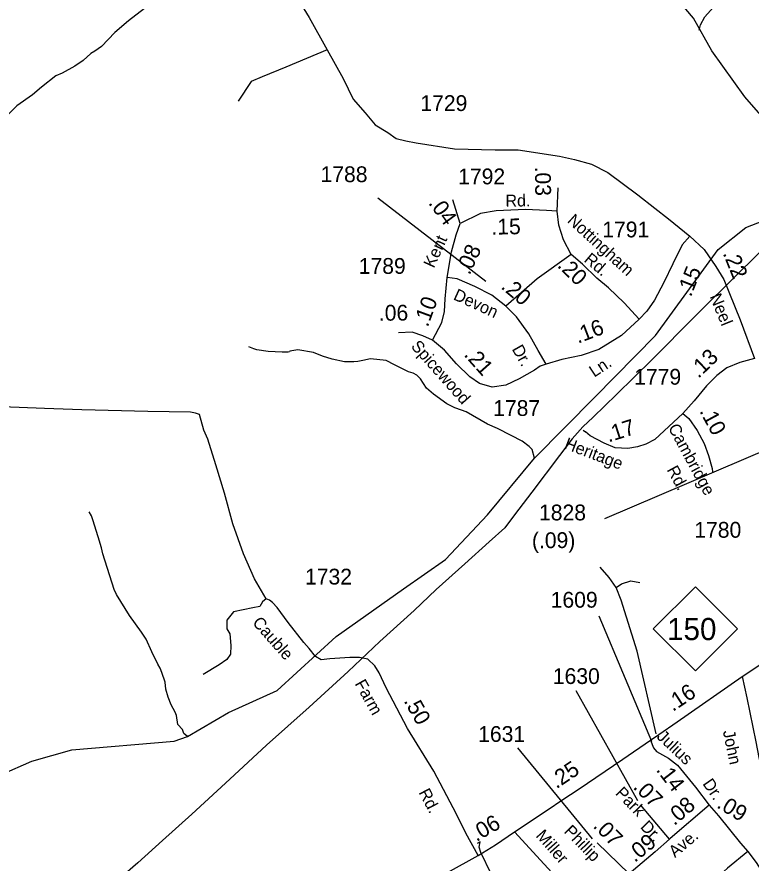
# Model space of a CAD drawing. Extents: x 1473865 to 1648260, y 639067 to 773536.
# Drawn here: x 1530891 to 1536701, y 697165 to 703860 of the extents above; entities that cross this region are included whole.
import ezdxf

# ---------------------------------------------------------------- set-up
doc = ezdxf.new("R2010")
doc.units = 0
for name, color, linetype in [('Exist Hydrographic Creek Single Shore', 7, 'Continuous'), ('Exist Hydrographic Misc Water Feature', 7, 'Continuous'), ('Exist Road Non-System Type 51', 7, 'Continuous'), ('Exist Road Primary NC Attributed', 7, 'Continuous'), ('Exist Road Primary NC Mileage Hundredths English Label', 7, 'Continuous'), ('Exist Road Primary NC Shield CELL', 7, 'Continuous'), ('Exist Road Primary NC Shield Number Label', 7, 'Continuous'), ('Exist Road Secondary Mileage Hundredths English Label', 7, 'Continuous'), ('Exist Road Secondary Type 41 Attributed', 7, 'Continuous'), ('Exist Road Secondary Type 51 Attributed', 7, 'Continuous'), ('Exist Road Secondary Type 51 Label', 7, 'Continuous'), ('Exist Road Secondary Type 51 Number Label', 7, 'Continuous'), ('Exist Utilities Electrical Transmission Line', 7, 'Continuous')]:
    doc.layers.add(name, color=color, linetype=linetype)

msp = doc.modelspace()

# ---------------------------------------------------------------- linework, layer by layer
at = {"layer": 'Exist Hydrographic Creek Single Shore'}
for points in [[(1537312.6, 702324.8), (1537305.6, 702384), (1537166.6, 702560.8), (1537036.6, 702786.6), (1536651.6, 703227.7), (1536390.6, 703590.8), (1536244.6, 703849.7), (1536031.6, 704103.5), (1535822.6, 704567.3), (1535733.4, 704640.1), (1535350.5, 704627.4), (1534940.5, 704680.2), (1534657.6, 704746.9), (1534441.5, 704762.6), (1533603.6, 704510.3), (1533445.5, 704510.3), (1533260.5, 704535.4), (1533093.2, 704523.7), (1532948.5, 704494.9), (1532769.6, 704438.5), (1532727.5, 704439.4)], [(1529863.5, 698118.1), (1530037.5, 697910.6), (1530174, 697747.8), (1530525.2, 697761.2), (1531008.5, 697971.5), (1531326.5, 698060.2), (1532134.3, 698130.6), (1532240.4, 698165.3), (1532564.5, 698356.9), (1532949.6, 698529.3), (1533417, 698958.3), (1533949.3, 699333.5), (1534281.6, 699565.9), (1534616, 699920.5), (1534987.3, 700369.2), (1535464.2, 700850.6), (1535943.3, 701339.8), (1536440.6, 702020.7), (1536660.6, 702193.5), (1536802.6, 702249.7), (1537312.6, 702324.8)]]:
    msp.add_lwpolyline(points, dxfattribs=at)
at = {"layer": 'Exist Hydrographic Misc Water Feature'}
for points in [[(1536288.9, 703754.5), (1536301, 703796.6), (1536336.2, 703859.9), (1536425.6, 703961.2), (1536547.4, 704125.5), (1536590.6, 704186.6), (1536668.8, 704297), (1536693.5, 704336.4), (1536774.9, 704506.7), (1536780.3, 704574.5), (1536802.2, 704678), (1536831.5, 704741.5), (1536890.4, 704892.2), (1536924.2, 704983.4), (1537037.8, 705169), (1537083.1, 705232.1), (1537146.9, 705326.8), (1537163.5, 705358.4), (1537211.8, 705473.4), (1537232.5, 705612.9), (1537270.5, 705716.1), (1537316.4, 705811.1), (1537391, 705945.5), (1537397.5, 705969.4)], [(1531969.8, 703978.6), (1531773.1, 703828), (1531665.1, 703737.4), (1531560.6, 703625.9), (1531508.1, 703588.2), (1531475.8, 703570.8), (1531414.4, 703514.3), (1531348.2, 703469), (1531248.4, 703415.4), (1531200, 703392.4), (1531086.3, 703304.8), (1531013, 703242.3), (1530891.3, 703154.8), (1530748.6, 703017.8)], [(1534987.3, 700369.2), (1534969.4, 700437.3), (1534945.8, 700461.7), (1534890.6, 700502.8), (1534801.5, 700548.6), (1534694.5, 700602.8), (1534615.1, 700636.4), (1534445, 700735.8), (1534365.6, 700765.4), (1534357.6, 700765.5), (1534293.6, 700797.6), (1534186.6, 700874.7), (1534132.6, 700922.1), (1534084, 700995), (1534054.6, 701025.6), (1534026.9, 701042.1), (1533991, 701052.8), (1533880.1, 701107.1), (1533812.8, 701140.4), (1533689, 701154.9), (1533628.7, 701140.2), (1533588.5, 701133), (1533556.5, 701129.6), (1533484.5, 701131.1), (1533384.9, 701153.1), (1533309.4, 701174.6), (1533237.9, 701204.1), (1533114.2, 701226.6), (1533050.1, 701215.9), (1533047.9, 701209.9), (1533037.9, 701208.1), (1532989.9, 701207.1), (1532877.9, 701211.4), (1532790.2, 701225.2), (1532766.4, 701233.6), (1532726.7, 701250.4)], [(1532240.4, 698165.3), (1532211.3, 698190.1), (1532200, 698222.4), (1532164.4, 698261.2), (1532153.8, 698331.4), (1532144.3, 698359.6), (1532111.4, 698416.3), (1532088.6, 698476.7), (1532069.8, 698541), (1532062.9, 698597.1), (1532036.4, 698673.7), (1532025, 698705.8), (1532005.6, 698738.2), (1531957.5, 698835.2), (1531913.5, 698936), (1531875.7, 698990.6), (1531781.1, 699124.6), (1531678.3, 699288.6), (1531661, 699329), (1531570.5, 699610.6), (1531559.4, 699658.9), (1531533.2, 699747.4), (1531491.8, 699880.1), (1531480.4, 699912.4), (1531463, 699944.7)]]:
    msp.add_lwpolyline(points, dxfattribs=at)
at = {"layer": 'Exist Road Non-System Type 51'}
for p, q in [((1535372, 700591), (1535391, 700575.6)), ((1534556.4, 697332.4), (1534534.3, 697318.6))]:
    msp.add_line(p, q, dxfattribs=at)
for points in [[(1533344.8, 703599.3), (1533017.8, 703462.5), (1532832.3, 703384.4), (1532744.5, 703347.7), (1532642, 703193.9)], [(1535276.1, 701978.7), (1535007.6, 701787.7), (1534759.7, 701571.9)], [(1532863.1, 699256.6), (1532770, 699412.6), (1532684, 699610.7), (1532599.2, 699849.9), (1532534.4, 700091.5), (1532465.2, 700314.6), (1532402.2, 700519.7), (1532369.2, 700590.2), (1532335.6, 700715.3), (1532304.6, 700725.8), (1532264.7, 700732.2), (1531926.4, 700738.3), (1531404.6, 700751.3), (1531108, 700762.1), (1530774.4, 700775.1), (1530112.7, 700794.2), (1529954.6, 700794.4), (1529210.3, 700967)], [(1535633.3, 699344.7), (1535578.3, 699425.4), (1535507.4, 699506.5)], [(1535633.3, 699344.7), (1535675.6, 699374), (1535749.9, 699399), (1535819.9, 699386.1)], [(1535951, 698186.3), (1535798.5, 698842.1), (1535672, 699246), (1535633.3, 699344.7)], [(1532863.1, 699256.6), (1532834.7, 699231), (1532813, 699194.1), (1532758.9, 699185.5), (1532605.2, 699153), (1532551.1, 699088), (1532553.2, 699018.7), (1532574.9, 698977.5), (1532583.5, 698886.5), (1532581.4, 698817.2), (1532553.2, 698776), (1532492.6, 698732.7), (1532364.9, 698656.8)], [(1532914.7, 699226.1), (1532890.9, 699246.1), (1532863.1, 699256.6)], [(1534753.1, 696303.9), (1534765.5, 696362.9), (1534789.9, 696538.7), (1534795.3, 696650.6), (1534778.5, 696748.8), (1534746.1, 696861.3), (1534703.4, 696962), (1534643.1, 697078.9), (1534561.3, 697248.2), (1534549.9, 697290.3), (1534556.4, 697332.4)]]:
    msp.add_lwpolyline(points, dxfattribs=at)
at = {"layer": 'Exist Road Primary NC Attributed'}
for points in [[(1536631.2, 698641.7), (1536747.5, 698717.5), (1536912.7, 698831.9), (1537048.4, 698937.3), (1537210, 699056.9), (1537315.9, 699117)], [(1535904.5, 698137.5), (1535971.5, 698181), (1536115, 698282.6), (1536631.2, 698641.7)], [(1534828.4, 697412.6), (1535086.9, 697584), (1535211.2, 697668.5), (1535332.5, 697748), (1535686.7, 697986.3), (1535904.1, 698137.4)], [(1534542.3, 697225.6), (1534678, 697309.2), (1534828.4, 697412.6)], [(1530486.2, 696367.7), (1531235.4, 696157.8), (1531390.4, 696132), (1531574.4, 696123.8), (1531632.3, 696125), (1531692.7, 696127.2), (1531836.3, 696140.9), (1531898.6, 696148.2), (1532104.5, 696191.1), (1532200.1, 696213.6), (1532284, 696233), (1532486.2, 696285.7), (1532864.2, 696385.5), (1533055.8, 696444), (1533185.1, 696496.4), (1533251.5, 696526.3), (1533387.3, 696599.3), (1533762.7, 696801.5), (1533996.2, 696926.2), (1534298.3, 697091.2), (1534542.3, 697225.6)]]:
    msp.add_lwpolyline(points, dxfattribs=at)
at = {"layer": 'Exist Road Primary NC Shield CELL'}
msp.add_lwpolyline([(1535927.3, 699018.7), (1536260.3, 699351.7), (1536593.3, 699018.7), (1536260.3, 698685.7)], close=True, dxfattribs=at)
at = {"layer": 'Exist Road Secondary Type 41 Attributed'}
msp.add_lwpolyline([(1536631.2, 698641.7), (1536667, 698472), (1536739.7, 698125.1), (1536762.4, 698000.8), (1536791.1, 697870.4), (1536823.6, 697704), (1536858.6, 697593.7), (1536903.3, 697469.1), (1536960.3, 697346.5), (1537013.1, 697239.8), (1537074.2, 697145.1)], dxfattribs=at)
at = {"layer": 'Exist Road Secondary Type 51 Attributed'}
for p, q in [((1536054.8, 697354.1), (1535827, 697626.5)), ((1535735.4, 697078.9), (1535482.6, 697326.3))]:
    msp.add_line(p, q, dxfattribs=at)
for points in [[(1533140, 703957.3), (1533203.4, 703854.8), (1533344.8, 703599.3), (1533473.7, 703372.2), (1533551.6, 703209.4), (1533646.7, 703099.7), (1533725.3, 703006.3), (1533827.1, 702943.9), (1533892.5, 702898.7), (1533969.5, 702879.9), (1534051.2, 702864.6), (1534353.7, 702816.6), (1534675.8, 702809.3), (1534856.4, 702806.9), (1535185.9, 702758), (1535303, 702731.2), (1535437.3, 702694.5), (1535566.6, 702628.6), (1535805.8, 702452.7), (1535940, 702345.3), (1536046.2, 702263.1), (1536217.2, 702125.6)], [(1535166.6, 702323.8), (1535173.3, 702507.4)], [(1534397.5, 702224.1), (1534341.6, 702412.9)], [(1535166.6, 702323.8), (1535082.4, 702329), (1534914.7, 702336), (1534684.1, 702325.5), (1534558.3, 702304.5), (1534397.5, 702224.1)], [(1535816.5, 701468.1), (1535697.7, 701598.7), (1535571.9, 701715.2), (1535481.1, 701792.2), (1535366.9, 701904.1), (1535276.1, 701978.7), (1535217.8, 702095.3), (1535180.6, 702211.9), (1535166.6, 702323.8)], [(1534296.2, 701798.1), (1534331.1, 702000.3), (1534366.1, 702136.7), (1534397.5, 702224.1)], [(1536217.2, 702125.6), (1536156.6, 702055.6), (1536082.1, 701906.4), (1536009.9, 701759.5), (1535937.7, 701619.6), (1535877.1, 701531), (1535816.5, 701468.1)], [(1536217.2, 702125.6), (1536329, 702018.3), (1536422.2, 701885.4), (1536485.2, 701782.3), (1536614.4, 701464.2), (1536727.7, 701158.1)], [(1534179.7, 701301.4), (1534254.2, 701441.3), (1534275.2, 701529.9), (1534279.8, 701627.9), (1534296.2, 701798.1)], [(1535080.4, 701112.3), (1535016, 701219.8), (1534941.4, 701352.7), (1534843.6, 701488), (1534759.7, 701571.9), (1534650.2, 701658.2), (1534515.1, 701725.8), (1534375.4, 701786.4), (1534296.2, 701798.1)], [(1535816.5, 701468.1), (1535676.8, 701338.5), (1535497.4, 701228.9), (1535357.6, 701179.9), (1535203.9, 701149.6), (1535080.4, 701112.3)], [(1534179.7, 701301.4), (1534102.8, 701336.4), (1534018.9, 701364.4), (1533909.5, 701359.7)], [(1535080.4, 701112.3), (1535032.3, 701096.3), (1534985.7, 701063.6), (1534866.9, 700996), (1534759.7, 700947), (1534652.6, 700930.7), (1534552.4, 700958.7), (1534475.5, 701012.3), (1534370.7, 701114.9), (1534275.2, 701222.2), (1534179.7, 701301.4)], [(1536727.7, 701158.1), (1536612.5, 701126), (1536510.3, 701082.4), (1536431.3, 701022.1), (1536348, 700940.2), (1536250.9, 700823), (1536161.6, 700722.1)], [(1536161.6, 700722.1), (1535939, 700517.1), (1535868.4, 700480.1), (1535802.1, 700459), (1535726, 700444), (1535626.1, 700449.4), (1535538.6, 700486.6), (1535427.3, 700546.2), (1535391, 700575.6)], [(1536161.6, 700722.1), (1536209.1, 700683.3), (1536273.8, 700588.4), (1536330.5, 700483.6), (1536363.2, 700389.1), (1536391.8, 700286.7), (1536396.6, 700260.8)], [(1534542.3, 697225.6), (1534442.8, 697400.9), (1534369.5, 697553.2), (1534191.1, 697890.9), (1533983.1, 698230.1), (1533812.1, 698551.7), (1533757.6, 698670.1), (1533723.8, 698726.5), (1533667.5, 698779.2), (1533601.7, 698792.4), (1533524.7, 698792.4), (1533366.9, 698781.1), (1533298.2, 698772.5), (1533252.9, 698799.3), (1533204, 698863.2), (1533160.8, 698910.2), (1533036.8, 699068.2), (1532950.4, 699186.6), (1532914.7, 699226.1)], [(1535904.5, 698137.5), (1535928.8, 698077.9), (1535953.8, 698047.3), (1536048.1, 697995.3), (1536119.9, 697939.3), (1536259.9, 697764.9), (1536368.6, 697623.7)], [(1536368.6, 697623.7), (1536060.8, 697358.9), (1536054.8, 697354.1)], [(1536368.6, 697623.7), (1536443.6, 697537.5), (1536617, 697322.2), (1536674.4, 697257)], [(1534828.4, 697412.6), (1535299.3, 696901), (1535416, 696787)], [(1536054.8, 697354.1), (1535940.9, 697254), (1535735.4, 697078.9)], [(1536674.4, 697257), (1536514.3, 697123.4), (1536428.2, 697045), (1536401, 697018.7), (1536348.7, 696939), (1536340.9, 696892.7), (1536351.1, 696819), (1536363.7, 696776.5), (1536412.2, 696641.3), (1536418.8, 696602.3)], [(1536674.4, 697257), (1536741.7, 697168.7), (1536798, 697081.5), (1536849.9, 696966.7), (1536942.1, 696625.5), (1537047.6, 696231.3)]]:
    msp.add_lwpolyline(points, dxfattribs=at)
at = {"layer": 'Exist Road Secondary Type 51 Number Label'}
for p, q in [((1534602.8, 701765.6), (1533746.9, 702425.6)), ((1537378.7, 700675.1), (1535540.2, 699888.4)), ((1535916.5, 698126.9), (1535497.5, 699118.8)), ((1535805.3, 697656.6), (1535317.9, 698528.8)), ((1535446.2, 697357.3), (1534856.1, 698075.6))]:
    msp.add_line(p, q, dxfattribs=at)
at = {"layer": 'Exist Utilities Electrical Transmission Line'}
msp.add_lwpolyline([(1536938.1, 702163), (1536606.6, 701838.5), (1536258.8, 701492.4), (1535914.9, 701146.1), (1535636.2, 700872.8), (1535451.1, 700691.8), (1535369.9, 700615.2), (1535284.2, 700522.5), (1535186, 700390.2), (1534965.1, 700099.8), (1534830, 699920), (1534752.3, 699817.3), (1534628.4, 699707.3), (1534435.3, 699532.6), (1534209.9, 699328.4), (1534035.1, 699163.2), (1533763, 698917.8), (1533512.9, 698679.9), (1533204, 698399.2), (1532867, 698098.9), (1532576.4, 697829.6), (1532275.7, 697552.7), (1532042.2, 697344.5), (1531847.1, 697167.8), (1531709, 697046.1)], dxfattribs=at)

# ---------------------------------------------------------------- texts
at = {"layer": 'Exist Road Primary NC Mileage Hundredths English Label'}
for s, rotation, p in [('.16', 33.37297, (1536081.5, 698360)), ('.25', 33.71549, (1535160.3, 697749.1)), ('.06', 29.99925, (1534527.4, 697331))]:
    msp.add_text(s, height=125, rotation=rotation, dxfattribs=at).set_placement(p)
at = {"layer": 'Exist Road Primary NC Shield Number Label'}
msp.add_text('150', height=175, dxfattribs=at).set_placement((1536036.4, 698929))
at = {"layer": 'Exist Road Secondary Mileage Hundredths English Label'}
for s, rotation, p in [('.03', 270.67374, (1534990.7, 702674.8)), ('.04', 306.25412, (1534142.9, 702385.8)), ('.15', 0.94868, (1534646.7, 702136.7)), ('.08', 65.2516, (1534472.4, 701811.9)), ('.22', 292.10676, (1536475.5, 701989.5)), ('.20', 316.20367, (1535161.6, 701885.8)), ('.15', 68.54383, (1536224.7, 701638.9)), ('.20', 319.9751, (1534714.7, 701716.4)), ('.10', 69.89682, (1534142.1, 701400.1)), ('.06', 0.3676, (1533755.5, 701455.8)), ('.16', 20.86176, (1535330.6, 701273.7)), ('.21', 311.68324, (1534423.2, 701183.8)), ('.13', 44.13095, (1536284.3, 700994.7)), ('.10', 298.4201, (1536289.6, 700741)), ('.17', 17.64239, (1535572.5, 700492)), ('(.09)', 0.35771, (1534966.8, 699655.8)), ('.50', 299.32964, (1533949.3, 698448.2)), ('.14', 307.51788, (1535944.6, 697900.8)), ('.07', 314.17096, (1535761.5, 697761)), ('.08', 40.70243, (1536093.5, 697455.7)), ('.09', 328.89561, (1536421.9, 697608.1)), ('.07', 314.17096, (1535444.8, 697452.8)), ('.09', 38.86265, (1535780.4, 697165.2))]:
    msp.add_text(s, height=125, rotation=rotation, dxfattribs=at).set_placement(p)
at = {"layer": 'Exist Road Secondary Type 51 Label'}
for s, rotation, p in [('Rd.', 0.94868, (1534757.7, 702357.5)), ('Nottingham', 317.76044, (1535240.2, 702239.5)), ('Kent', 65.2516, (1534190, 701866.6)), ('Rd.', 319.97049, (1535372.3, 701929.2)), ('Devon', 335.50849, (1534338.1, 701626.8)), ('Neel', 292.10676, (1536371.9, 701648.6)), ('Spicewood', 311.68324, (1534003.8, 701250.2)), ('Dr.', 299.53709, (1534805.1, 701232.2)), ('Ln.', 33.39723, (1535459.6, 701004.8)), ('Cambridge', 298.4201, (1536041.6, 700610.1)), ('Heritage', 339.20293, (1535215.8, 700446.7)), ('Rd.', 298.48786, (1536031.5, 700277.6)), ('Cauble', 311.52616, (1532749.1, 699063.6)), ('Farm', 299.32964, (1533561.6, 698584.6)), ('Julius', 316.66951, (1535948.1, 698157.7)), ('John', 281.82719, (1536477.2, 698207.2)), ('Dr.', 304.53081, (1536313.6, 697792.9)), ('Rd.', 297.71913, (1534067.8, 697724.3)), ('Park', 314.17096, (1535620.9, 697712.7)), ('Phillip', 314.17096, (1535214.5, 697410.9)), ('Dr.', 314.17096, (1535818.7, 697446.3)), ('Miller', 311.48288, (1534992, 697378.2)), ('Ave.', 40.26342, (1536098.7, 697203.4))]:
    msp.add_text(s, height=95, rotation=rotation, dxfattribs=at).set_placement(p)
at = {"layer": 'Exist Road Secondary Type 51 Number Label'}
for s, p in [('1729', (1534083.5, 703115)), ('1788', (1533293.6, 702552.2)), ('1792', (1534382.9, 702535.1)), ('1791', (1535523.2, 702115.3)), ('1789', (1533596.1, 701826.8)), ('1779', (1535775.8, 700949.9)), ('1787', (1534659.9, 700702.6)), ('1828', (1535022.7, 699876.4)), ('1780', (1536251.6, 699739.1)), ('1732', (1533170.7, 699368.9)), ('1609', (1535114.9, 699185.7)), ('1630', (1535132, 698581.8)), ('1631', (1534541.1, 698123.7))]:
    msp.add_text(s, height=125, dxfattribs=at).set_placement(p)

doc.saveas('drawing.dxf')
